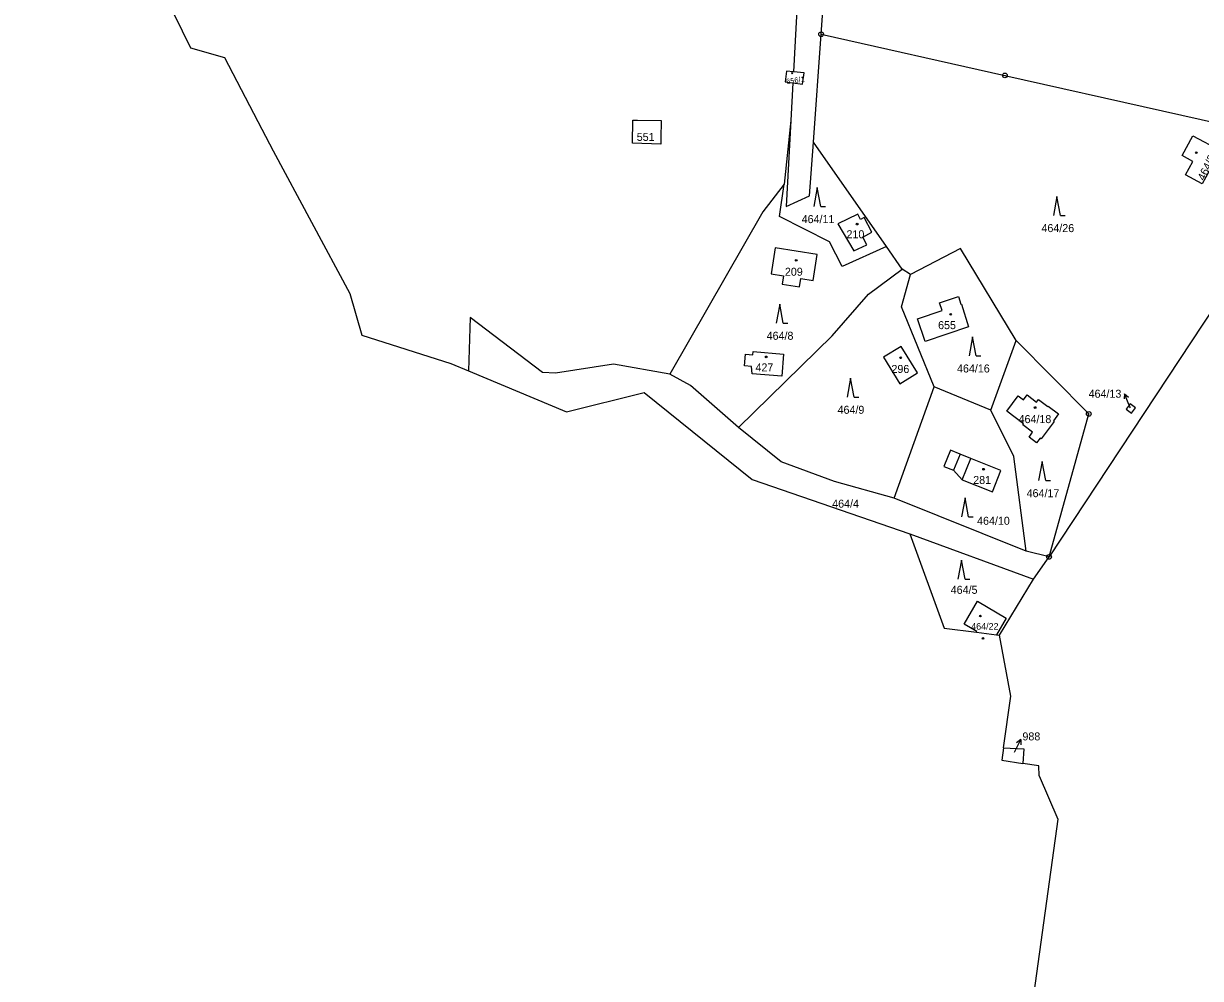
# Model space of a CAD drawing. Extents: x -725728 to -720881, y -1068679 to -1063504.
# Drawn here: x -724096.7 to -723846.7, y -1068256 to -1068053.2 of the extents above; entities that cross this region are included whole.
import ezdxf

# ---------------------------------------------------------------- set-up
doc = ezdxf.new("R2010")
doc.units = 0
for name, color, linetype in [('Hranice parcel', 7, 'Continuous'), ('Parcelní čísla', 7, 'Continuous'), ('Pop  PČ popisy', 7, 'Continuous'), ('Vnitřní kresba', 7, 'Continuous'), ('Značky bodu BP', 7, 'Continuous'), ('Značky budov', 7, 'Continuous'), ('Značky kultur', 7, 'Continuous')]:
    doc.layers.add(name, color=color, linetype=linetype)

# ---------------------------------------------------------------- blocks, each defined once
blk = doc.blocks.new('4.02_3')
at = {"layer": 'Značky budov'}
blk.add_circle((-0.001, 0), 0.0175, dxfattribs=at)
blk = doc.blocks.new('4.02_4')
at = {"layer": 'Značky budov'}
blk.add_circle((-0.001, 0), 0.0175, dxfattribs=at)
blk = doc.blocks.new('4.02_2')
at = {"layer": 'Značky budov'}
blk.add_circle((0, 0), 0.0117, dxfattribs=at)
blk = doc.blocks.new('1029_71')
at = {"layer": 'Pop  PČ popisy'}
for p, q in [((0, 0), (0.132, 0.27)), ((0.132, 0.27), (0.043, 0.202)), ((0.132, 0.27), (0.133, 0.158))]:
    blk.add_line(p, q, dxfattribs=at)
blk = doc.blocks.new('1029_74')
at = {"layer": 'Pop  PČ popisy'}
for p, q in [((-0.117, 0.276), (-0.124, 0.165)), ((0, 0), (-0.117, 0.276)), ((-0.117, 0.276), (-0.032, 0.204))]:
    blk.add_line(p, q, dxfattribs=at)
blk = doc.blocks.new('3.08_1')
at = {"layer": 'Značky kultur'}
for p, q in [((0, 0.4), (-0.075, 0)), ((0.075, 0), (0, 0.4)), ((0.075, 0), (0.175, 0))]:
    blk.add_line(p, q, dxfattribs=at)
blk = doc.blocks.new('3.08_2')
at = {"layer": 'Značky kultur'}
for p, q in [((0, 0.4), (-0.075, 0)), ((0.075, 0), (0, 0.4)), ((0.075, 0), (0.175, 0))]:
    blk.add_line(p, q, dxfattribs=at)
blk = doc.blocks.new('1.05_2')
at = {"layer": 'Značky bodu BP'}
for radius in [0.05, 0.00303]:
    blk.add_circle((0, 0), radius, dxfattribs=at)
blk = doc.blocks.new('1.05_1')
at = {"layer": 'Značky bodu BP'}
for radius in [0.05, 0.00303]:
    blk.add_circle((0, 0), radius, dxfattribs=at)

msp = doc.modelspace()

# ---------------------------------------------------------------- linework, layer by layer
at = {"layer": 'Hranice parcel'}
for p, q in [((-723931.07, -1068025.96), (-723933.14, -1068063.42)), ((-723928.89, -1068078.35), (-723927.26, -1068055.42)), ((-723933.27, -1068065.75), (-723933.71, -1068073.74)), ((-723933.71, -1068073.74), (-723935.13, -1068087.27)), ((-723913.37, -1068100.51), (-723928.89, -1068078.35)), ((-723821.22, -1068079.19), (-723878.83, -1068166.46)), ((-724043.69, -1068080.21), (-724027.43, -1068110.49)), ((-723910.01, -1068105.3), (-723913.37, -1068100.51)), ((-723908.28, -1068106.47), (-723910.01, -1068105.3)), ((-723891.24, -1068135.3), (-723885.79, -1068120.52)), ((-724005.94, -1068125.39), (-724002.2, -1068126.95)), ((-723911.74, -1068153.97), (-723903.26, -1068130.35)), ((-723891.24, -1068135.3), (-723903.26, -1068130.35)), ((-723883.72, -1068165.22), (-723911.74, -1068153.97)), ((-723908.44, -1068161.52), (-723882.17, -1068171.19)), ((-723878.83, -1068166.46), (-723883.72, -1068165.22)), ((-723882.17, -1068171.19), (-723878.83, -1068166.46)), ((-723889.34, -1068183.08), (-723882.17, -1068171.19)), ((-723894.23, -1068182.46), (-723889.99, -1068182.99)), ((-723889.99, -1068182.99), (-723889.34, -1068183.08)), ((-723880.96, -1068212.92), (-723876.94, -1068222.14)), ((-723876.94, -1068222.14), (-723883.92, -1068272.34))]:
    msp.add_line(p, q, dxfattribs=at)
for points in [[(-723927.26, -1068055.42), (-723925.23, -1068026.83), (-723921.21, -1068013)], [(-724096.73, -1068035.96), (-724084.09, -1068044.05), (-724070.13, -1068040.16), (-724061.27, -1068058.32), (-724054.04, -1068060.39), (-724046.1, -1068075.6), (-724043.69, -1068080.21)], [(-723927.26, -1068055.42), (-723888.23, -1068064.17), (-723821.22, -1068079.19)], [(-723933.14, -1068063.42), (-723934.59, -1068063.26), (-723934.9, -1068065.53), (-723933.27, -1068065.75)], [(-723933.27, -1068065.75), (-723931.24, -1068066.02), (-723930.89, -1068063.66), (-723933.14, -1068063.42)], [(-723967.35, -1068078.55), (-723967.25, -1068073.66), (-723966.25, -1068073.68), (-723961.23, -1068073.78), (-723961.31, -1068077.57), (-723961.3, -1068078.76), (-723967.35, -1068078.55)], [(-723933.71, -1068073.74), (-723934.72, -1068092.01), (-723929.7, -1068089.77), (-723928.89, -1068078.35)], [(-723848.28, -1068076.99), (-723842.42, -1068080.12), (-723846.31, -1068087.22), (-723849.85, -1068085.27), (-723848.3, -1068082.5), (-723850.56, -1068081.21), (-723848.28, -1068076.99)], [(-723935.13, -1068087.27), (-723939.65, -1068093.13), (-723959.41, -1068127.61)], [(-723913.37, -1068100.51), (-723922.78, -1068104.75), (-723925.48, -1068099.51), (-723936.12, -1068094.14), (-723935.13, -1068087.27)], [(-723923.69, -1068095.74), (-723920.33, -1068101.41), (-723917.54, -1068100.14), (-723918.41, -1068098.55), (-723916.46, -1068097.49), (-723918.14, -1068094.39), (-723918.89, -1068094.8), (-723919.44, -1068093.67), (-723923.69, -1068095.74)], [(-723928.95, -1068107.77), (-723928.07, -1068102.21), (-723937.01, -1068100.8), (-723937.89, -1068106.33), (-723935.27, -1068106.77), (-723935.55, -1068108.5), (-723931.84, -1068109.08), (-723931.57, -1068107.35), (-723928.95, -1068107.77)], [(-723885.79, -1068120.52), (-723897.64, -1068100.92), (-723908.28, -1068106.47)], [(-723944.82, -1068138.93), (-723924.89, -1068119.48), (-723917.21, -1068110.67), (-723910.01, -1068105.3)], [(-723903.26, -1068130.35), (-723910.19, -1068113.31), (-723908.28, -1068106.47)], [(-724027.43, -1068110.49), (-724024.83, -1068119.35), (-724005.94, -1068125.39)], [(-723905.18, -1068120.7), (-723906.8, -1068115.88), (-723901.55, -1068114.13), (-723902.11, -1068112.47), (-723898.1, -1068111.13), (-723897.55, -1068112.78), (-723897.45, -1068112.75), (-723895.93, -1068117.6), (-723905.18, -1068120.7)], [(-723959.41, -1068127.61), (-723971.4, -1068125.51), (-723983.71, -1068127.45), (-723986.47, -1068127.29), (-724001.86, -1068115.62), (-724002.2, -1068126.95)], [(-723913.98, -1068124.05), (-723910.51, -1068129.66), (-723906.77, -1068127.35), (-723910.24, -1068121.74), (-723913.98, -1068124.05)], [(-723878.83, -1068166.46), (-723870.4, -1068136.09), (-723885.79, -1068120.52)], [(-723935.64, -1068128.06), (-723941.92, -1068127.55), (-723942.03, -1068125.99), (-723943.53, -1068125.86), (-723943.33, -1068123.42), (-723941.79, -1068123.55), (-723941.73, -1068122.85), (-723935.25, -1068123.38), (-723935.64, -1068128.06)], [(-724002.2, -1068126.95), (-723981.38, -1068135.65), (-723964.89, -1068131.54)], [(-723944.82, -1068138.93), (-723955.03, -1068130.01), (-723959.41, -1068127.61)], [(-723964.89, -1068131.54), (-723941.94, -1068149.98), (-723908.44, -1068161.52)], [(-723883.52, -1068132.04), (-723881.52, -1068133.59), (-723881.06, -1068132.99), (-723879.06, -1068134.49), (-723878.99, -1068134.41), (-723876.82, -1068136.08), (-723877.91, -1068137.57), (-723877.75, -1068137.71), (-723880.5, -1068141.36), (-723880.7, -1068141.22), (-723881.47, -1068142.21), (-723883.07, -1068140.99), (-723882.32, -1068139.97), (-723884.38, -1068138.38), (-723884.23, -1068138.17), (-723887.83, -1068135.53), (-723885.39, -1068132.21), (-723884.27, -1068133.09), (-723883.52, -1068132.04)], [(-723861.3, -1068135.92), (-723860.45, -1068134.77), (-723861.6, -1068133.93), (-723862.44, -1068135.07), (-723861.3, -1068135.92)], [(-723883.72, -1068165.22), (-723886.32, -1068145.14), (-723891.24, -1068135.3)], [(-723911.74, -1068153.97), (-723924.4, -1068150.44), (-723935.75, -1068146.23), (-723944.82, -1068138.93)], [(-723897.29, -1068150.09), (-723890.88, -1068152.66), (-723889.06, -1068148.11), (-723895.46, -1068145.54), (-723897.74, -1068144.63), (-723899.78, -1068143.81), (-723901.16, -1068147.24), (-723899.11, -1068148.06), (-723897.29, -1068150.09)], [(-723908.44, -1068161.52), (-723901.14, -1068181.57), (-723894.23, -1068182.46)], [(-723894.23, -1068182.46), (-723894.16, -1068182.32), (-723896.86, -1068180.76), (-723894.07, -1068175.86), (-723887.98, -1068179.47), (-723889.99, -1068182.99)], [(-723888.5, -1068206.99), (-723886.99, -1068196.06), (-723889.34, -1068183.08)], [(-723888.5, -1068206.99), (-723888.87, -1068209.63), (-723884.43, -1068210.31)], [(-723888.5, -1068206.99), (-723884.22, -1068207.25), (-723884.43, -1068210.31)], [(-723880.96, -1068212.92), (-723880.98, -1068210.83), (-723884.43, -1068210.31)]]:
    msp.add_lwpolyline(points, dxfattribs=at)
at = {"layer": 'Pop  PČ popisy'}
msp.add_line((-723861.55, -1068134.79), (-723861.65, -1068134.55), dxfattribs=at)
at = {"layer": 'Vnitřní kresba'}
for p, q in [((-723897.74, -1068144.63), (-723899.11, -1068148.06)), ((-723897.29, -1068150.09), (-723895.46, -1068145.54))]:
    msp.add_line(p, q, dxfattribs=at)

# ---------------------------------------------------------------- block references
at = {"layer": 'Pop  PČ popisy', "xscale": 10, "yscale": 10}
for name, p in [('1029_74', (-723861.65, -1068134.55)), ('1029_71', (-723886.15, -1068207.95))]:
    msp.add_blockref(name, p, dxfattribs=at)
at = {"layer": 'Značky bodu BP', "xscale": 10, "yscale": 10}
for name, p in [('1.05_2', (-723927.26, -1068055.42)), ('1.05_2', (-723888.23, -1068064.17)), ('1.05_1', (-723870.4, -1068136.09)), ('1.05_1', (-723878.83, -1068166.46))]:
    msp.add_blockref(name, p, dxfattribs=at)
at = {"layer": 'Značky budov', "xscale": 10, "yscale": 10}
for name, p in [('4.02_2', (-723933.41, -1068063.71)), ('4.02_3', (-723847.54, -1068080.6)), ('4.02_3', (-723919.6, -1068095.77)), ('4.02_3', (-723932.55, -1068103.44)), ('4.02_4', (-723899.72, -1068114.92)), ('4.02_3', (-723938.92, -1068123.97)), ('4.02_4', (-723910.35, -1068124.15)), ('4.02_3', (-723881.79, -1068134.73)), ('4.02_3', (-723892.74, -1068147.82)), ('4.02_3', (-723893.41, -1068179.01)), ('4.02_3', (-723892.86, -1068183.77))]:
    msp.add_blockref(name, p, dxfattribs=at)
at = {"layer": 'Značky kultur', "xscale": 10, "yscale": 10}
for name, p in [('3.08_1', (-723928.09, -1068092)), ('3.08_2', (-723877.15, -1068093.91)), ('3.08_1', (-723936.07, -1068116.78)), ('3.08_1', (-723895.09, -1068123.73)), ('3.08_1', (-723921, -1068132.5)), ('3.08_1', (-723880.3, -1068150.22)), ('3.08_2', (-723896.68, -1068157.93)), ('3.08_2', (-723897.44, -1068171.17))]:
    msp.add_blockref(name, p, dxfattribs=at)

# ---------------------------------------------------------------- texts
at = {"layer": 'Parcelní čísla'}
for s, height, rotation, p in [('656/1', 1.14, 8, (-723934.61, -1068066.05)), ('464/20', 1.7, 64, (-723845.86, -1068086.68))]:
    msp.add_text(s, height=height, rotation=rotation, dxfattribs=at).set_placement(p)
for s, height, p in [('551', 1.7, (-723966.44, -1068078.09)), ('464/11', 1.7, (-723931.4, -1068095.55)), ('210', 1.7, (-723921.87, -1068098.77)), ('464/26', 1.7, (-723880.45, -1068097.46)), ('209', 1.7, (-723934.96, -1068106.73)), ('655', 1.7, (-723902.41, -1068118.07)), ('464/8', 1.7, (-723938.84, -1068120.33)), ('427', 1.7, (-723941.21, -1068127.05)), ('296', 1.7, (-723912.32, -1068127.38)), ('464/16', 1.7, (-723898.39, -1068127.28)), ('464/13', 1.7, (-723870.43, -1068132.64)), ('464/9', 1.7, (-723923.77, -1068136.05)), ('464/18', 1.7, (-723885.31, -1068138.03)), ('281', 1.7, (-723894.95, -1068150.96)), ('464/17', 1.7, (-723883.6, -1068153.77)), ('464/4', 1.7, (-723924.91, -1068155.99)), ('464/10', 1.7, (-723894.13, -1068159.63)), ('464/5', 1.7, (-723899.73, -1068174.29)), ('464/22', 1.42, (-723895.38, -1068181.92)), ('988', 1.7, (-723884.49, -1068205.43))]:
    msp.add_text(s, height=height, dxfattribs=at).set_placement(p)

doc.saveas('drawing.dxf')
